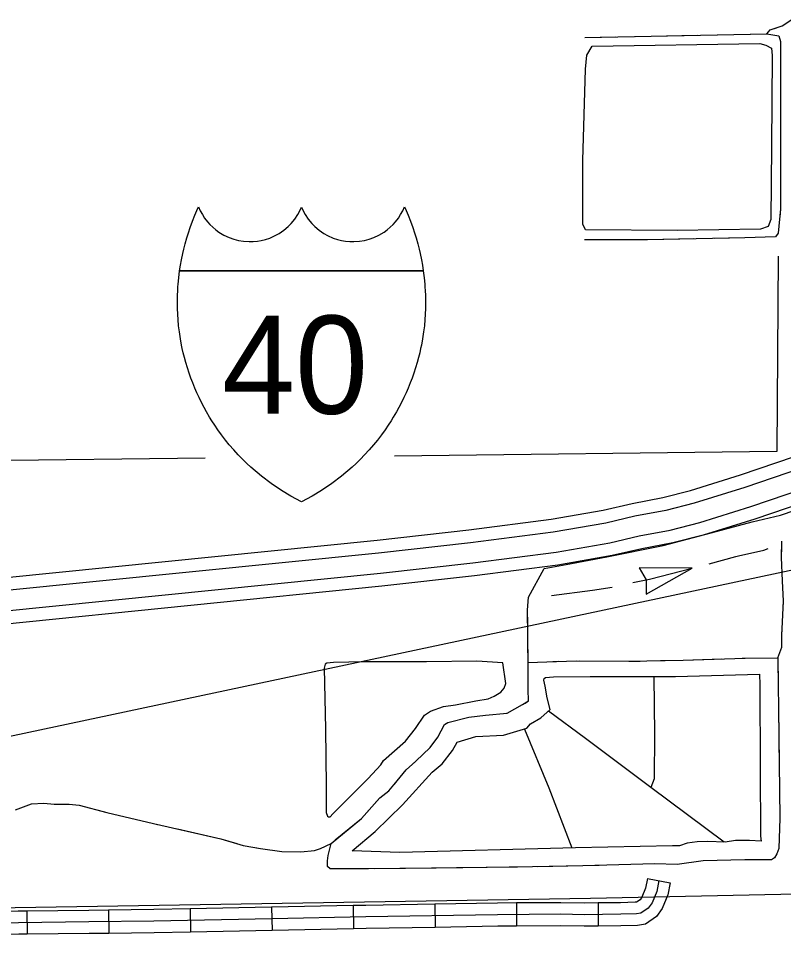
# Model space of a CAD drawing. Extents: x 1127717 to 1741049, y 2026793 to 2244711.
# Drawn here: x 1295030 to 1299981, y 2082851 to 2088813 of the extents above; entities that cross this region are included whole.
import ezdxf

# ---------------------------------------------------------------- set-up
doc = ezdxf.new("R2010")
doc.units = 0
for name, color, linetype in [('19', 7, 'Continuous'), ('23', 7, 'Continuous'), ('32', 7, 'Continuous'), ('35', 7, 'Continuous'), ('40', 7, 'Continuous'), ('43', 7, 'Continuous'), ('5', 7, 'Continuous'), ('R_Draft', 7, 'Continuous')]:
    doc.layers.add(name, color=color, linetype=linetype)

msp = doc.modelspace()

# ---------------------------------------------------------------- linework, layer by layer
at = {"layer": '19'}
for points in [[(1294929.2, 2085192.4), (1297350.5, 2085436.1), (1297945.2, 2085503.2), (1298476.7, 2085571.9), (1298813.7, 2085630), (1299001.6, 2085673.5), (1299200.4, 2085711.4), (1299380.1, 2085757), (1299703.4, 2085858.2), (1300624.1, 2086171)], [(1300653.2, 2086091.1), (1299729.7, 2085777.3), (1299403.3, 2085675.2), (1299218.9, 2085628.4), (1299019.2, 2085590.3), (1298830.6, 2085546.6), (1298489.3, 2085487.8), (1297955.4, 2085418.8), (1297359.5, 2085351.6), (1294908.4, 2085104.9)], [(1294905.2, 2084973.9), (1297373.3, 2085222.3), (1297971, 2085289.8), (1298508.7, 2085359.2), (1298856.3, 2085419.1), (1299046, 2085463.1), (1299247.1, 2085501.4), (1299438.7, 2085550.1), (1299770.1, 2085653.7), (1300697.7, 2085968.9)], [(1300726.7, 2085889.1), (1299796.4, 2085572.9), (1299461.9, 2085468.3), (1299265.5, 2085418.4), (1299063.6, 2085379.9), (1298873.1, 2085335.8), (1298521.4, 2085275.1), (1297981.2, 2085205.4), (1297382.3, 2085137.8), (1294907.4, 2084888.7)]]:
    msp.add_lwpolyline(points, dxfattribs=at)
at = {"layer": '23'}
for points in [[(1296073, 2087178.3), (1296078.8, 2087216), (1296084.8, 2087249.3), (1296093.6, 2087292.3), (1296100.1, 2087320.3), (1296108.5, 2087353.6), (1296119.5, 2087392.7), (1296129.6, 2087425.3), (1296140.8, 2087459), (1296155.9, 2087500.4), (1296171.3, 2087539.2), (1296184.2, 2087569.3), (1296194.9, 2087593.1), (1296206.6, 2087567.5), (1296220, 2087543), (1296234.7, 2087520.6), (1296253.9, 2087495.8), (1296269, 2087479.1), (1296287.8, 2087460.9), (1296306.8, 2087445), (1296327.4, 2087430), (1296360.1, 2087410.4), (1296393.7, 2087394.8), (1296424, 2087384), (1296454, 2087376.3), (1296486.2, 2087371), (1296523.7, 2087368.5), (1296548.3, 2087369), (1296576.5, 2087371.6), (1296601.7, 2087375.9), (1296628.6, 2087382.5), (1296655.8, 2087391.5), (1296692.2, 2087407.6), (1296717.4, 2087421.7), (1296746.6, 2087441.7), (1296774.7, 2087465.3), (1296795.1, 2087486), (1296818.5, 2087514.3), (1296837.8, 2087543.2), (1296849.1, 2087563.4), (1296861.5, 2087590.1)], [(1296861.5, 2087590.1), (1296874, 2087563.4), (1296885.3, 2087543.2), (1296904.6, 2087514.3), (1296927.9, 2087486), (1296948.4, 2087465.3), (1296976.5, 2087441.7), (1297005.7, 2087421.7), (1297030.9, 2087407.6), (1297067.3, 2087391.5), (1297094.5, 2087382.5), (1297121.4, 2087375.9), (1297146.5, 2087371.6), (1297174.8, 2087369), (1297199.4, 2087368.5), (1297236.8, 2087371), (1297269.1, 2087376.3), (1297299, 2087384), (1297329.4, 2087394.8), (1297363, 2087410.4), (1297395.7, 2087430), (1297416.3, 2087445), (1297435.3, 2087460.9), (1297454, 2087479.1), (1297469.2, 2087495.8), (1297488.4, 2087520.6), (1297503.1, 2087543), (1297516.5, 2087567.5), (1297528.1, 2087593.1), (1297538.9, 2087569.3), (1297551.7, 2087539.2), (1297567.2, 2087500.4), (1297582.2, 2087459), (1297593.5, 2087425.3), (1297603.6, 2087392.7), (1297614.6, 2087353.6), (1297623, 2087320.3), (1297629.5, 2087292.3), (1297638.3, 2087249.3), (1297644.3, 2087216), (1297650, 2087178.3)], [(1296861.5, 2085684.5), (1296792.4, 2085721.4), (1296731.7, 2085757.9), (1296664.8, 2085803.1), (1296602.3, 2085850.4), (1296534.1, 2085908.6), (1296508.6, 2085932.2), (1296479.7, 2085960.6), (1296452.9, 2085988.3), (1296423.5, 2086020.5), (1296394.6, 2086054), (1296370.5, 2086083.7), (1296344.5, 2086117.7), (1296320.7, 2086150.5), (1296300.2, 2086180.6), (1296282.1, 2086208.5), (1296267.3, 2086232.5), (1296247.5, 2086266.2), (1296232.2, 2086293.8), (1296215.3, 2086326), (1296198.9, 2086359.3), (1296184.6, 2086390.2), (1296171.7, 2086419.9), (1296158, 2086453.3), (1296146.3, 2086484.3), (1296134.9, 2086516.6), (1296123.8, 2086550.4), (1296113.4, 2086584.9), (1296104.4, 2086617.9), (1296096.6, 2086649.2), (1296090.2, 2086677.2), (1296085.9, 2086697.9), (1296078.4, 2086738), (1296071.2, 2086784.4), (1296066.3, 2086823), (1296062.7, 2086863.7), (1296060.7, 2086896.7), (1296059.1, 2086938.5), (1296058.7, 2086977.5), (1296059.5, 2087020.8), (1296060.7, 2087049.4), (1296062.3, 2087075.6), (1296063.5, 2087092), (1296067.6, 2087134.7), (1296073, 2087178.3)], [(1297650, 2087178.3), (1296073, 2087178.3)], [(1296073, 2087178.3), (1297650, 2087178.3)], [(1297650, 2087178.3), (1297655.5, 2087134.7), (1297659.6, 2087092), (1297660.8, 2087075.6), (1297662.4, 2087049.4), (1297663.6, 2087020.8), (1297664.4, 2086977.5), (1297664, 2086938.5), (1297662.4, 2086896.7), (1297660.4, 2086863.7), (1297656.8, 2086823), (1297651.9, 2086784.4), (1297644.7, 2086738), (1297637.2, 2086697.9), (1297632.8, 2086677.2), (1297626.5, 2086649.2), (1297618.7, 2086617.9), (1297609.6, 2086584.9), (1297599.3, 2086550.4), (1297588.2, 2086516.6), (1297576.8, 2086484.3), (1297565, 2086453.3), (1297551.4, 2086419.9), (1297538.5, 2086390.2), (1297524.2, 2086359.3), (1297507.8, 2086326), (1297490.9, 2086293.8), (1297475.6, 2086266.2), (1297455.8, 2086232.5), (1297440.9, 2086208.5), (1297422.9, 2086180.6), (1297402.3, 2086150.5), (1297378.6, 2086117.7), (1297352.6, 2086083.7), (1297328.5, 2086054), (1297299.6, 2086020.5), (1297270.2, 2085988.3), (1297243.4, 2085960.6), (1297214.4, 2085932.2), (1297189, 2085908.6), (1297120.7, 2085850.4), (1297058.3, 2085803.1), (1296991.4, 2085757.9), (1296930.6, 2085721.4), (1296861.5, 2085684.5)]]:
    msp.add_lwpolyline(points, dxfattribs=at)
at = {"layer": '32'}
for p, q in [((1299100.3, 2083246.5), (1299247.7, 2083218.7)), ((1297196.1, 2083070.7), (1297199.1, 2082920.8)), ((1297724.2, 2083080.2), (1297726.8, 2082930.3)), ((1298253, 2083088.1), (1298253.9, 2082938.1)), ((1298780.6, 2083088.3), (1298782.2, 2082938.3)), ((1295085.1, 2083035.7), (1295086.7, 2082885.7)), ((1295613, 2083041.5), (1295614.8, 2082891.5)), ((1296140.4, 2083049.6), (1296143.3, 2082899.6)), ((1296668.3, 2083059.9), (1296671.2, 2082909.9))]:
    msp.add_line(p, q, dxfattribs=at)
for points in [[(1299100.3, 2083246.5), (1299088.4, 2083183.3), (1299064.7, 2083126.1), (1299052.5, 2083109.1), (1299029.9, 2083093.6), (1299021.6, 2083092.2), (1298926.1, 2083089.8), (1298780.6, 2083088.3)], [(1299174, 2083232.6), (1299160.6, 2083161.8), (1299130.8, 2083089.5), (1299105.9, 2083054.7), (1299058.6, 2083022.3), (1299028.7, 2083017.3), (1298927.4, 2083014.8), (1298690.9, 2083012.3), (1298539, 2083014.8), (1298130.8, 2083012.3), (1297278.4, 2082997.4), (1296671, 2082985), (1295906.8, 2082970), (1295486.1, 2082965), (1295030.6, 2082960.1), (1294877.6, 2082956.3)], [(1299247.7, 2083218.7), (1299232.9, 2083140.2), (1299196.8, 2083052.9), (1299159.2, 2083000.3), (1299087.3, 2082951.1), (1299035.8, 2082942.5), (1298928.7, 2082939.8), (1298782.2, 2082938.3)], [(1297196.1, 2083070.7), (1296669.5, 2083059.9), (1296668.2, 2083059.9)], [(1297724.2, 2083080.2), (1297277, 2083072.4), (1297196.1, 2083070.7)], [(1298253, 2083088.1), (1298129.9, 2083087.3), (1297724.2, 2083080.2)], [(1298780.6, 2083088.3), (1298691.1, 2083087.4), (1298539.4, 2083089.8), (1298253, 2083088.1)], [(1295085.1, 2083035.7), (1295029.2, 2083035), (1294696.2, 2083026.9)], [(1295613, 2083041.5), (1295485.3, 2083040), (1295085.1, 2083035.7)], [(1296140.4, 2083049.6), (1295905.6, 2083045), (1295613, 2083041.5)], [(1296668.3, 2083059.9), (1296140.4, 2083049.6)], [(1295086.7, 2082885.7), (1295031.9, 2082885.1), (1294695.4, 2082876.9)], [(1295614.8, 2082891.5), (1295487, 2082890), (1295086.7, 2082885.7)], [(1296143.3, 2082899.6), (1295908, 2082895), (1295614.8, 2082891.5)], [(1296671.2, 2082909.9), (1296143.3, 2082899.6)], [(1297199.1, 2082920.8), (1296672.5, 2082910), (1296671.2, 2082909.9)], [(1297726.8, 2082930.3), (1297279.9, 2082922.4), (1297199.1, 2082920.8)], [(1298253.9, 2082938.1), (1298131.7, 2082937.4), (1297726.8, 2082930.3)], [(1298782.2, 2082938.3), (1298690.7, 2082937.3), (1298538.7, 2082939.8), (1298253.9, 2082938.1)]]:
    msp.add_lwpolyline(points, dxfattribs=at)
at = {"layer": '35'}
for points in [[(1299828, 2088651), (1299865.7, 2088639.7), (1299903.4, 2088620.9), (1299907.2, 2088571.8), (1299903.4, 2087983.4), (1299899.6, 2087511.8), (1299880.8, 2087466.6), (1299831.8, 2087447.7), (1299292.6, 2087440.2), (1298700.5, 2087443.9), (1298681.7, 2087481.7), (1298681.7, 2087892.8), (1298700.5, 2088485.1), (1298708.1, 2088575.6), (1298742, 2088632.2)], [(1298742, 2088632.2), (1299828, 2088651)], [(1298164.9, 2084642.7), (1297996.4, 2084653.1), (1297669.8, 2084649.4), (1297266.2, 2084649.4), (1297068.8, 2084644.4), (1297026.6, 2084639.4), (1297015.4, 2084633.2), (1297009.2, 2084608.4), (1297017.9, 2084215.8), (1297021.6, 2083846.9), (1297021.6, 2083674.2), (1297030.3, 2083649.4), (1297036.5, 2083644.4), (1297047.7, 2083644.4), (1297063.8, 2083665.5), (1297137.1, 2083738.8)], [(1297137.1, 2083738.8), (1297293.5, 2083892.8), (1297374.3, 2083981), (1297392.9, 2084010.9), (1297534.4, 2084135.1), (1297600.3, 2084217.1), (1297658.6, 2084304), (1297695.9, 2084328.9), (1297781.6, 2084358.7), (1297858.6, 2084371.1), (1297988.9, 2084397.2), (1298069.7, 2084409.6), (1298109.4, 2084427), (1298151.6, 2084451.9), (1298172.7, 2084477.9), (1298185.1, 2084509), (1298164.9, 2084642.7)], [(1299825.2, 2084568.8), (1299827.4, 2084499.5), (1299829.9, 2083959.4), (1299832.5, 2083521.1), (1299835.5, 2083487.3), (1299760.8, 2083491.5), (1299718.2, 2083491.5), (1299669.5, 2083491.5), (1299602.9, 2083481.6), (1299488.2, 2083486.5), (1299423.1, 2083483.6), (1299356.7, 2083474.6), (1299308.7, 2083458.6), (1299262.4, 2083458.6), (1298634.5, 2083445.9), (1297499, 2083415.6), (1297188.6, 2083425.3), (1297338.8, 2083550.5), (1297514.4, 2083723.6), (1297706.8, 2083933.6), (1297772.8, 2083988.3), (1297839.4, 2084073.8), (1297868.6, 2084129.1), (1297869.3, 2084129.7), (1297989.5, 2084165.6), (1298169, 2084173.2), (1298321, 2084218.5), (1298344.2, 2084248.3), (1298411.6, 2084285.5), (1298471.3, 2084340.2), (1298451.8, 2084416.5)], [(1298451.8, 2084416.5), (1298438.9, 2084491.8), (1298429.4, 2084529.7), (1298432.5, 2084539.7), (1298441.8, 2084547), (1298492, 2084550.7), (1298730.1, 2084553.2), (1299141.9, 2084553.2), (1299281.7, 2084553.2), (1299825.2, 2084568.8)], [(1299142.5, 2084553.2), (1299146.9, 2084179.8), (1299144.4, 2083891.5), (1299121.7, 2083835.9)], [(1299597.4, 2083480.8), (1299121.7, 2083835.9), (1298699.5, 2084152), (1298459.9, 2084329.8)], [(1298304.7, 2084213.6), (1298461.9, 2083833.3), (1298610.8, 2083445.4)]]:
    msp.add_lwpolyline(points, dxfattribs=at)
at = {"layer": '40'}
msp.add_lwpolyline([(1292129.8, 2082994.1), (1294341.2, 2083048.4), (1298732.7, 2083118.8), (1302323, 2083195.6), (1305294.2, 2083244.4), (1308175.8, 2083286), (1312220.9, 2083352)], dxfattribs=at)
at = {"layer": '43'}
for p, q in [((1299390.1, 2085255.2), (1299047, 2085257.6)), ((1299047, 2085257.6), (1299092.1, 2085178.2)), ((1299091.7, 2085085.7), (1299390.1, 2085255.2)), ((1299092.4, 2085177), (1299091.7, 2085085.7))]:
    msp.add_line(p, q, dxfattribs=at)
for points in [[(1298695.8, 2088689.2), (1299873.5, 2088712.8), (1299894.7, 2088738.8), (1299972.6, 2088764.8), (1300081.2, 2088835.6), (1300215.7, 2088901.7), (1300331.3, 2088982), (1300430.5, 2089059.9), (1300520.2, 2089121.3), (1300614.6, 2089218.1), (1300635.8, 2089248.8), (1300732.6, 2089331.4), (1300777.4, 2089411.7), (1300751.4, 2089636), (1300763.2, 2089841.4), (1300789.2, 2090120), (1300779.8, 2090212.1), (1300773.1, 2090280.7)], [(1299553.6, 2088706.4), (1299873.5, 2088712.8), (1299894.7, 2088738.8), (1299935, 2088752.2)], [(1299873.5, 2088712.8), (1299949.7, 2088700), (1299962.4, 2088663.8), (1299962.4, 2088192.8), (1299962.4, 2087581.1), (1299945.4, 2087423.4), (1299928.4, 2087399.9), (1299730.2, 2087393.5), (1299101.7, 2087378.6), (1298692.6, 2087380.7)], [(1298695.8, 2088689.2), (1298893.7, 2088693.2)], [(1299025.7, 2088695.8), (1299421.6, 2088703.8)], [(1299873.5, 2088712.8), (1299949.7, 2088700), (1299962.4, 2088663.8), (1299962.4, 2088581.5)], [(1299962.4, 2088449.5), (1299962.4, 2088192.8), (1299962.4, 2088053.5)], [(1299962.4, 2087921.5), (1299962.4, 2087581.1), (1299956.5, 2087525.8)], [(1298872.7, 2087379.8), (1298692.6, 2087380.7)], [(1299400.6, 2087385.7), (1299101.7, 2087378.6), (1299004.7, 2087379.1)], [(1299928.4, 2087399.9), (1299928.4, 2087399.9), (1299730.2, 2087393.5), (1299532.5, 2087388.8)], [(1295011.6, 2083690.7), (1295115.4, 2083729.6), (1295193.3, 2083732.9), (1295261.5, 2083726.4), (1295358.8, 2083726.4), (1295423.7, 2083719.9), (1295602.2, 2083674.4), (1295904, 2083603), (1296338.9, 2083502.3), (1296484.9, 2083460.1), (1296595.3, 2083440.7), (1296734.8, 2083421.2), (1296858.2, 2083417.9), (1296945.8, 2083427.7), (1296984.7, 2083440.7), (1297052.9, 2083473.1), (1297250.8, 2083635.5), (1297367.7, 2083768.6), (1297426.1, 2083814), (1297481.2, 2083879), (1297539.7, 2083950.4), (1297601.3, 2084005.6), (1297695.4, 2084093.3), (1297744.1, 2084161.4), (1297786.3, 2084242.6), (1297809, 2084255.6), (1297945.3, 2084291.3), (1298052.4, 2084304.3), (1298192, 2084317.3), (1298292.6, 2084372.5), (1298331.5, 2084395.2), (1298328.3, 2084469.9), (1298328.3, 2084645.2), (1298325, 2084983.7), (1298331.5, 2085068.1), (1298432.1, 2085253.2), (1298574.9, 2085279.1), (1298837.8, 2085327.8), (1299201.2, 2085402.5), (1299512.8, 2085483.7), (1299778.9, 2085555.1), (1299960.6, 2085597.3), (1300359.8, 2085733.7)], [(1299944.4, 2084675.2), (1299970.4, 2084743.4), (1299970.4, 2084818.1), (1299980.1, 2085042.1), (1299973.6, 2085172), (1299967.1, 2085324.6), (1299970.4, 2085428.5)], [(1299978.3, 2085000.3), (1299980.1, 2085042.1), (1299973.6, 2085172), (1299967.1, 2085324.6), (1299969.4, 2085395.9)], [(1299498.9, 2085282.9), (1299672.4, 2085329.5), (1299690.3, 2085333.6)], [(1299690.3, 2085333.6), (1299854.1, 2085371.7), (1299882.3, 2085381.3)], [(1299005.6, 2085161), (1299113.5, 2085183.1), (1299390.1, 2085255.2)], [(1298479.6, 2085077.9), (1298744.5, 2085111.9), (1298872, 2085130.8)], [(1298325.9, 2084896.4), (1298325, 2084983.7), (1298331.5, 2085068.1)], [(1299944.4, 2084675.2), (1299970.4, 2084743.4), (1299970.4, 2084818.1), (1299972.6, 2084868.4)], [(1298308.4, 2084381.7), (1298331.5, 2084395.2), (1298328.3, 2084469.9), (1298328.3, 2084645.2), (1298327.1, 2084764.4)], [(1299944.4, 2084675.2), (1299950.9, 2084168.7), (1299957.4, 2083636.3), (1299950.9, 2083441.5), (1299937.9, 2083405.7), (1299921.7, 2083379.8), (1299902.2, 2083366.8), (1299730.2, 2083366.8), (1299460.9, 2083360.3), (1299292.1, 2083337.6), (1299149.3, 2083340.8), (1298682, 2083327.8), (1298357.5, 2083321.3), (1297906.4, 2083314.8), (1297296.3, 2083308.3), (1297046.4, 2083308.3), (1297030.2, 2083324.6), (1297030.2, 2083360.3), (1297033.4, 2083396), (1297052.9, 2083473.1)], [(1298328.3, 2084645.2), (1298448.3, 2084649.3), (1298639.8, 2084655.8), (1298980.6, 2084652.5), (1299331.1, 2084659), (1299733.5, 2084672), (1299944.4, 2084675.2)], [(1299713.8, 2084671.4), (1299733.5, 2084672), (1299944.4, 2084675.2)], [(1299944.4, 2084675.2), (1299947, 2084477.3)], [(1298328.3, 2084645.2), (1298448.3, 2084649.3), (1298526.2, 2084651.9)], [(1298658.1, 2084655.6), (1298980.6, 2084652.5), (1299054.1, 2084653.9)], [(1299186, 2084656.3), (1299331.1, 2084659), (1299581.9, 2084667.1)], [(1297803.9, 2084252.6), (1297809, 2084255.6), (1297945.3, 2084291.3), (1298052.4, 2084304.3), (1298192, 2084317.3), (1298192.9, 2084317.8)], [(1299948.6, 2084345.3), (1299950.9, 2084168.7), (1299953.6, 2083949.3)], [(1297596.9, 2084001.7), (1297601.3, 2084005.6), (1297695.4, 2084093.3), (1297732.3, 2084144.9)], [(1297462.6, 2083857), (1297481.2, 2083879), (1297539.7, 2083950.4), (1297596.9, 2084001.7)], [(1299955.2, 2083817.3), (1299957.4, 2083636.3), (1299950.9, 2083441.5), (1299944.1, 2083422.6)], [(1297080.3, 2083495.6), (1297250.8, 2083635.5), (1297366.6, 2083767.3)], [(1295545.1, 2083689), (1295602.2, 2083674.4), (1295904, 2083603), (1295930.2, 2083596.9)], [(1296058.8, 2083567.2), (1296338.9, 2083502.3), (1296443.1, 2083472.2)], [(1296572.1, 2083444.7), (1296595.3, 2083440.7), (1296734.8, 2083421.2), (1296858.2, 2083417.9), (1296945.8, 2083427.7), (1296964.8, 2083434)], [(1297204.2, 2083308.3), (1297046.4, 2083308.3), (1297030.2, 2083324.6), (1297030.2, 2083360.3), (1297033.4, 2083396), (1297052.9, 2083473.1)], [(1297732.2, 2083313), (1297336.2, 2083308.8)], [(1298062.2, 2083317.1), (1297906.4, 2083314.8), (1297864.2, 2083314.4)], [(1298260.1, 2083319.9), (1298062.2, 2083317.1)], [(1298788, 2083330.8), (1298682, 2083327.8), (1298392.1, 2083322)]]:
    msp.add_lwpolyline(points, dxfattribs=at)
at = {"layer": '5'}
for points in [[(1299945.8, 2087273.9), (1299937.9, 2086008.9)], [(1299937.9, 2086008.9), (1297464.1, 2085980.3)], [(1296238.2, 2085966.2), (1294797.2, 2085949.6)]]:
    msp.add_lwpolyline(points, dxfattribs=at)
at = {"layer": 'R_Draft'}
msp.add_line((1313991.9, 2088215.8), (1273628.6, 2079616.8), dxfattribs=at)

# ---------------------------------------------------------------- texts
at = {"layer": '23'}
msp.add_text('40', height=635.19, dxfattribs=at).set_placement((1296347.6, 2086254))

doc.saveas('drawing.dxf')
